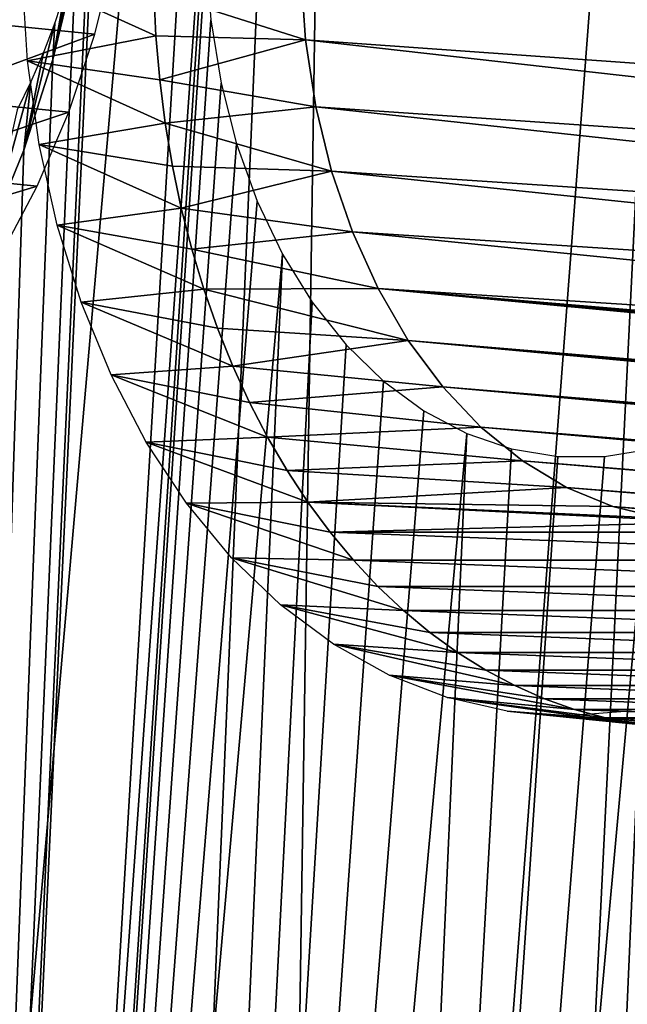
# Model space of a CAD drawing. Header units: millimetres. Extents: x -99 to 221, y -61 to 39.
# Tile 803 of 840: x 185.49 to 188.43, y 23.21 to 27.96. Entities that reach past the tile are written whole.
import ezdxf

# ---------------------------------------------------------------- set-up
doc = ezdxf.new("R2010")
doc.units = ezdxf.units.MM
doc.header["$LTSCALE"] = 33.374815
for name, color, linetype in [('33', 7, 'CONTINUOUS'), ('34', 7, 'CONTINUOUS'), ('38', 7, 'CONTINUOUS'), ('69', 7, 'CONTINUOUS'), ('89', 7, 'CONTINUOUS'), ('90', 7, 'CONTINUOUS'), ('93', 7, 'CONTINUOUS')]:
    doc.layers.add(name, color=color, linetype=linetype)

msp = doc.modelspace()

# ---------------------------------------------------------------- linework, layer by layer
at = {"layer": '33', "color": 5, "linetype": 'Continuous', "true_color": 0x0303ff}
for points in [[(184.9546, 6.3611, -223.0912), (184.0475, 6.0851, -223.9707), (186.8475, 37.994, -224.3602), (184.9546, 6.3611, -223.0912)], [(186.8475, 37.994, -224.3602), (184.0475, 6.0851, -223.9707), (184.8795, 37.7613, -226.3049), (186.8475, 37.994, -224.3602)], [(186.3958, 28.5954, -223.8725), (184.9546, 6.3611, -223.0912), (186.8475, 37.994, -224.3602), (186.3958, 28.5954, -223.8725)], [(186.3958, 28.5954, -223.8725), (186.393, 28.2769, -223.8434), (184.9546, 6.3611, -223.0912), (186.3958, 28.5954, -223.8725)], [(186.393, 28.2769, -223.8434), (186.4166, 27.9628, -223.7884), (184.9546, 6.3611, -223.0912), (186.393, 28.2769, -223.8434)], [(186.4166, 27.9628, -223.7884), (186.4662, 27.6571, -223.7083), (184.9546, 6.3611, -223.0912), (186.4166, 27.9628, -223.7884)], [(186.4662, 27.6571, -223.7083), (186.5411, 27.3643, -223.6041), (184.9546, 6.3611, -223.0912), (186.4662, 27.6571, -223.7083)], [(186.5411, 27.3643, -223.6041), (186.6404, 27.088, -223.4772), (184.9546, 6.3611, -223.0912), (186.5411, 27.3643, -223.6041)], [(186.6404, 27.088, -223.4772), (186.7626, 26.8321, -223.3294), (184.9546, 6.3611, -223.0912), (186.6404, 27.088, -223.4772)], [(184.9546, 6.3611, -223.0912), (186.7626, 26.8321, -223.3294), (185.869, 6.5459, -222.1953), (184.9546, 6.3611, -223.0912)], [(186.7626, 26.8321, -223.3294), (186.9062, 26.6001, -223.1626), (185.869, 6.5459, -222.1953), (186.7626, 26.8321, -223.3294)], [(186.9062, 26.6001, -223.1626), (187.0692, 26.395, -222.9791), (185.869, 6.5459, -222.1953), (186.9062, 26.6001, -223.1626)], [(187.7003, 6.6385, -220.3733), (189.575, 26.6001, -220.4938), (188.6077, 6.5459, -219.4565), (187.7003, 6.6385, -220.3733)], [(189.3916, 26.395, -220.6567), (189.575, 26.6001, -220.4938), (187.7003, 6.6385, -220.3733), (189.3916, 26.395, -220.6567)], [(187.0692, 26.395, -222.9791), (187.2493, 26.2197, -222.7815), (185.869, 6.5459, -222.1953), (187.0692, 26.395, -222.9791)], [(189.1939, 26.2197, -220.8369), (189.3916, 26.395, -220.6567), (187.7003, 6.6385, -220.3733), (189.1939, 26.2197, -220.8369)], [(187.2493, 26.2197, -222.7815), (187.4443, 26.0766, -222.5722), (185.869, 6.5459, -222.1953), (187.2493, 26.2197, -222.7815)], [(188.9846, 26.0766, -221.0318), (189.1939, 26.2197, -220.8369), (187.7003, 6.6385, -220.3733), (188.9846, 26.0766, -221.0318)], [(187.4443, 26.0766, -222.5722), (187.6513, 25.9675, -222.3543), (185.869, 6.5459, -222.1953), (187.4443, 26.0766, -222.5722)], [(188.7667, 25.9675, -221.2389), (188.9846, 26.0766, -221.0318), (187.7003, 6.6385, -220.3733), (188.7667, 25.9675, -221.2389)], [(185.869, 6.5459, -222.1953), (187.6513, 25.9675, -222.3543), (186.7857, 6.6385, -221.2878), (185.869, 6.5459, -222.1953)], [(187.6513, 25.9675, -222.3543), (187.8677, 25.8939, -222.1306), (186.7857, 6.6385, -221.2878), (187.6513, 25.9675, -222.3543)], [(188.543, 25.8939, -221.4552), (188.7667, 25.9675, -221.2389), (187.7003, 6.6385, -220.3733), (188.543, 25.8939, -221.4552)], [(187.8677, 25.8939, -222.1306), (188.0904, 25.8569, -221.9041), (186.7857, 6.6385, -221.2878), (187.8677, 25.8939, -222.1306)], [(186.7857, 6.6385, -221.2878), (188.543, 25.8939, -221.4552), (187.7003, 6.6385, -220.3733), (186.7857, 6.6385, -221.2878)], [(188.3166, 25.8569, -221.678), (188.543, 25.8939, -221.4552), (186.7857, 6.6385, -221.2878), (188.3166, 25.8569, -221.678)], [(188.0904, 25.8569, -221.9041), (188.3166, 25.8569, -221.678), (186.7857, 6.6385, -221.2878), (188.0904, 25.8569, -221.9041)]]:
    msp.add_3dface(points, dxfattribs=at)
at = {"layer": '34', "color": 5, "linetype": 'Continuous', "true_color": 0x0303ff}
for points in [[(187.0746, 38.3253, -212.8243), (185.8795, 29.1594, -213.1032), (184.8525, 7.1322, -211.9284), (187.0746, 38.3253, -212.8243)], [(185.7351, 6.7562, -211.0083), (187.0746, 38.3253, -212.8243), (184.8525, 7.1322, -211.9284), (185.7351, 6.7562, -211.0083)], [(186.5917, 6.29, -210.1051), (187.0746, 38.3253, -212.8243), (185.7351, 6.7562, -211.0083), (186.5917, 6.29, -210.1051)], [(188.9993, 37.9381, -210.8608), (187.0746, 38.3253, -212.8243), (186.5917, 6.29, -210.1051), (188.9993, 37.9381, -210.8608)], [(187.4179, 5.7358, -209.2235), (188.9993, 37.9381, -210.8608), (186.5917, 6.29, -210.1051), (187.4179, 5.7358, -209.2235)], [(188.2094, 5.0966, -208.3681), (188.9993, 37.9381, -210.8608), (187.4179, 5.7358, -209.2235), (188.2094, 5.0966, -208.3681)], [(188.9621, 4.3755, -207.5433), (188.9993, 37.9381, -210.8608), (188.2094, 5.0966, -208.3681), (188.9621, 4.3755, -207.5433)], [(188.0219, -58.1881, -202.2299), (192.7645, 36.706, -206.9725), (190.1387, 0.7769, -206.007), (188.0219, -58.1881, -202.2299)], [(189.9345, -57.347, -200.4014), (192.7645, 36.706, -206.9725), (188.0219, -58.1881, -202.2299), (189.9345, -57.347, -200.4014)], [(185.8795, 29.1594, -213.1032), (185.8387, 28.6902, -213.0971), (184.8525, 7.1322, -211.9284), (185.8795, 29.1594, -213.1032)], [(185.8387, 28.6902, -213.0971), (185.7634, 28.2261, -213.126), (184.8525, 7.1322, -211.9284), (185.8387, 28.6902, -213.0971)], [(185.7634, 28.2261, -213.126), (185.6545, 27.7723, -213.1896), (184.8525, 7.1322, -211.9284), (185.7634, 28.2261, -213.126)], [(185.6545, 27.7723, -213.1896), (185.5132, 27.3337, -213.287), (184.8525, 7.1322, -211.9284), (185.6545, 27.7723, -213.1896)], [(185.5132, 27.3337, -213.287), (185.3411, 26.915, -213.4173), (184.8525, 7.1322, -211.9284), (185.5132, 27.3337, -213.287)]]:
    msp.add_3dface(points, dxfattribs=at)
at = {"layer": '38', "color": 5, "linetype": 'Continuous', "true_color": 0x0303ff}
for points in [[(185.7123, 28.0978, -215.6453), (185.6545, 27.7723, -213.1896), (185.7555, 28.2493, -215.6173), (185.7123, 28.0978, -215.6453)], [(185.6545, 27.7723, -213.1896), (185.7634, 28.2261, -213.126), (185.7555, 28.2493, -215.6173), (185.6545, 27.7723, -213.1896)], [(185.6631, 27.9495, -215.6797), (185.6545, 27.7723, -213.1896), (185.7123, 28.0978, -215.6453), (185.6631, 27.9495, -215.6797)], [(185.6081, 27.8049, -215.7203), (185.5132, 27.3337, -213.287), (185.6631, 27.9495, -215.6797), (185.6081, 27.8049, -215.7203)], [(185.5132, 27.3337, -213.287), (185.6545, 27.7723, -213.1896), (185.6631, 27.9495, -215.6797), (185.5132, 27.3337, -213.287)], [(185.5474, 27.6644, -215.7669), (185.5132, 27.3337, -213.287), (185.6081, 27.8049, -215.7203), (185.5474, 27.6644, -215.7669)], [(185.4812, 27.5286, -215.8195), (185.3411, 26.915, -213.4173), (185.5474, 27.6644, -215.7669), (185.4812, 27.5286, -215.8195)], [(185.3411, 26.915, -213.4173), (185.5132, 27.3337, -213.287), (185.5474, 27.6644, -215.7669), (185.3411, 26.915, -213.4173)]]:
    msp.add_3dface(points, dxfattribs=at)
at = {"layer": '69', "linetype": 'Continuous'}
for points in [[(185.9524, 28.2848, -214.3606), (185.1507, 27.965, -213.7126), (185.8561, 27.8945, -214.4179), (185.9524, 28.2848, -214.3606)], [(185.1507, 27.965, -213.7126), (185.0256, 27.5888, -213.8001), (185.8561, 27.8945, -214.4179), (185.1507, 27.965, -213.7126)], [(185.8561, 27.8945, -214.4179), (185.0256, 27.5888, -213.8001), (185.731, 27.5182, -214.5054), (185.8561, 27.8945, -214.4179)], [(185.0256, 27.5888, -213.8001), (184.8733, 27.2309, -213.9167), (185.731, 27.5182, -214.5054), (185.0256, 27.5888, -213.8001)], [(185.731, 27.5182, -214.5054), (184.8733, 27.2309, -213.9167), (185.5786, 27.1604, -214.622), (185.731, 27.5182, -214.5054)], [(184.8733, 27.2309, -213.9167), (184.6954, 26.8956, -214.0611), (185.5786, 27.1604, -214.622), (184.8733, 27.2309, -213.9167)], [(185.5786, 27.1604, -214.622), (184.6954, 26.8956, -214.0611), (185.4007, 26.8251, -214.7664), (185.5786, 27.1604, -214.622)]]:
    msp.add_3dface(points, dxfattribs=at)
at = {"layer": '89', "color": 7, "linetype": 'Continuous'}
for points in [[(186.8737, 27.866, -224.5976), (186.1418, 28.1003, -225.353), (186.8504, 28.1969, -224.654), (186.8737, 27.866, -224.5976)], [(186.1517, 27.8865, -225.3216), (186.1418, 28.1003, -225.353), (186.8737, 27.866, -224.5976), (186.1517, 27.8865, -225.3216)], [(186.17, 27.6741, -225.2821), (186.1517, 27.8865, -225.3216), (186.8737, 27.866, -224.5976), (186.17, 27.6741, -225.2821)], [(186.9235, 27.5436, -224.5156), (186.17, 27.6741, -225.2821), (186.8737, 27.866, -224.5976), (186.9235, 27.5436, -224.5156)], [(186.1965, 27.4645, -225.2347), (186.17, 27.6741, -225.2821), (186.9235, 27.5436, -224.5156), (186.1965, 27.4645, -225.2347)], [(186.999, 27.2335, -224.4091), (186.1965, 27.4645, -225.2347), (186.9235, 27.5436, -224.5156), (186.999, 27.2335, -224.4091)], [(186.2311, 27.2579, -225.1794), (186.1965, 27.4645, -225.2347), (186.999, 27.2335, -224.4091), (186.2311, 27.2579, -225.1794)], [(186.2738, 27.0549, -225.1164), (186.2311, 27.2579, -225.1794), (186.999, 27.2335, -224.4091), (186.2738, 27.0549, -225.1164)], [(187.0994, 26.9399, -224.2793), (186.2738, 27.0549, -225.1164), (186.999, 27.2335, -224.4091), (187.0994, 26.9399, -224.2793)], [(186.3244, 26.8567, -225.046), (186.2738, 27.0549, -225.1164), (187.0994, 26.9399, -224.2793), (186.3244, 26.8567, -225.046)], [(187.2234, 26.6661, -224.128), (186.3244, 26.8567, -225.046), (187.0994, 26.9399, -224.2793), (187.2234, 26.6661, -224.128)], [(186.3828, 26.6628, -224.9682), (186.3244, 26.8567, -225.046), (187.2234, 26.6661, -224.128), (186.3828, 26.6628, -224.9682)], [(187.3694, 26.4159, -223.957), (186.3828, 26.6628, -224.9682), (187.2234, 26.6661, -224.128), (187.3694, 26.4159, -223.957)], [(186.4488, 26.4749, -224.8835), (186.3828, 26.6628, -224.9682), (187.3694, 26.4159, -223.957), (186.4488, 26.4749, -224.8835)], [(186.5222, 26.2927, -224.7918), (186.4488, 26.4749, -224.8835), (187.3694, 26.4159, -223.957), (186.5222, 26.2927, -224.7918)], [(187.5356, 26.1923, -223.7684), (186.5222, 26.2927, -224.7918), (187.3694, 26.4159, -223.957), (187.5356, 26.1923, -223.7684)], [(186.6028, 26.1172, -224.6937), (186.5222, 26.2927, -224.7918), (187.5356, 26.1923, -223.7684), (186.6028, 26.1172, -224.6937)], [(187.72, 25.998, -223.5647), (186.6028, 26.1172, -224.6937), (187.5356, 26.1923, -223.7684), (187.72, 25.998, -223.5647)], [(186.6903, 25.9489, -224.5894), (186.6028, 26.1172, -224.6937), (187.72, 25.998, -223.5647), (186.6903, 25.9489, -224.5894)], [(187.92, 25.8357, -223.3484), (186.6903, 25.9489, -224.5894), (187.72, 25.998, -223.5647), (187.92, 25.8357, -223.3484)], [(186.7847, 25.7879, -224.4789), (186.6903, 25.9489, -224.5894), (187.92, 25.8357, -223.3484), (186.7847, 25.7879, -224.4789)], [(188.1334, 25.7073, -223.1221), (186.7847, 25.7879, -224.4789), (187.92, 25.8357, -223.3484), (188.1334, 25.7073, -223.1221)], [(186.8852, 25.6353, -224.3631), (186.7847, 25.7879, -224.4789), (188.1334, 25.7073, -223.1221), (186.8852, 25.6353, -224.3631)], [(188.3573, 25.6144, -222.889), (186.8852, 25.6353, -224.3631), (188.1334, 25.7073, -223.1221), (188.3573, 25.6144, -222.889)], [(188.5891, 25.5582, -222.6516), (186.8852, 25.6353, -224.3631), (188.3573, 25.6144, -222.889), (188.5891, 25.5582, -222.6516)], [(188.8256, 25.5394, -222.4132), (186.8852, 25.6353, -224.3631), (188.5891, 25.5582, -222.6516), (188.8256, 25.5394, -222.4132)], [(186.9921, 25.4908, -224.2418), (186.8852, 25.6353, -224.3631), (188.8256, 25.5394, -222.4132), (186.9921, 25.4908, -224.2418)], [(190.6542, 25.4908, -220.5797), (186.9921, 25.4908, -224.2418), (188.8256, 25.5394, -222.4132), (190.6542, 25.4908, -220.5797)], [(190.5281, 25.3555, -220.6923), (186.9921, 25.4908, -224.2418), (190.6542, 25.4908, -220.5797), (190.5281, 25.3555, -220.6923)], [(187.1047, 25.3555, -224.1157), (186.9921, 25.4908, -224.2418), (190.5281, 25.3555, -220.6923), (187.1047, 25.3555, -224.1157)], [(190.3974, 25.2294, -220.8104), (187.1047, 25.3555, -224.1157), (190.5281, 25.3555, -220.6923), (190.3974, 25.2294, -220.8104)], [(187.2228, 25.2294, -223.985), (187.1047, 25.3555, -224.1157), (190.3974, 25.2294, -220.8104), (187.2228, 25.2294, -223.985)], [(190.2624, 25.113, -220.9337), (187.2228, 25.2294, -223.985), (190.3974, 25.2294, -220.8104), (190.2624, 25.113, -220.9337)], [(187.3462, 25.113, -223.85), (187.2228, 25.2294, -223.985), (190.2624, 25.113, -220.9337), (187.3462, 25.113, -223.85)], [(190.1239, 25.0067, -221.0616), (187.3462, 25.113, -223.85), (190.2624, 25.113, -220.9337), (190.1239, 25.0067, -221.0616)], [(187.474, 25.0067, -223.7115), (187.3462, 25.113, -223.85), (190.1239, 25.0067, -221.0616), (187.474, 25.0067, -223.7115)], [(189.9817, 24.9106, -221.1942), (187.474, 25.0067, -223.7115), (190.1239, 25.0067, -221.0616), (189.9817, 24.9106, -221.1942)], [(187.6066, 24.9106, -223.5693), (187.474, 25.0067, -223.7115), (189.9817, 24.9106, -221.1942), (187.6066, 24.9106, -223.5693)], [(189.8369, 24.8253, -221.3305), (187.6066, 24.9106, -223.5693), (189.9817, 24.9106, -221.1942), (189.8369, 24.8253, -221.3305)], [(187.7429, 24.8253, -223.4245), (187.6066, 24.9106, -223.5693), (189.8369, 24.8253, -221.3305), (187.7429, 24.8253, -223.4245)], [(189.6893, 24.7508, -221.4706), (187.7429, 24.8253, -223.4245), (189.8369, 24.8253, -221.3305), (189.6893, 24.7508, -221.4706)], [(187.8831, 24.7508, -223.2769), (187.7429, 24.8253, -223.4245), (189.6893, 24.7508, -221.4706), (187.8831, 24.7508, -223.2769)], [(189.5396, 24.6873, -221.614), (187.8831, 24.7508, -223.2769), (189.6893, 24.7508, -221.4706), (189.5396, 24.6873, -221.614)], [(188.0264, 24.6873, -223.1272), (187.8831, 24.7508, -223.2769), (189.5396, 24.6873, -221.614), (188.0264, 24.6873, -223.1272)], [(189.3885, 24.6352, -221.7599), (188.0264, 24.6873, -223.1272), (189.5396, 24.6873, -221.614), (189.3885, 24.6352, -221.7599)], [(188.1723, 24.6352, -222.9761), (188.0264, 24.6873, -223.1272), (189.3885, 24.6352, -221.7599), (188.1723, 24.6352, -222.9761)], [(188.3209, 24.5944, -222.8234), (188.1723, 24.6352, -222.9761), (189.2359, 24.5944, -221.9085), (188.3209, 24.5944, -222.8234)], [(189.2359, 24.5944, -221.9085), (188.1723, 24.6352, -222.9761), (189.3885, 24.6352, -221.7599), (189.2359, 24.5944, -221.9085)], [(189.0828, 24.5653, -222.0586), (188.3209, 24.5944, -222.8234), (189.2359, 24.5944, -221.9085), (189.0828, 24.5653, -222.0586)], [(188.471, 24.5653, -222.6704), (188.3209, 24.5944, -222.8234), (189.0828, 24.5653, -222.0586), (188.471, 24.5653, -222.6704)]]:
    msp.add_3dface(points, dxfattribs=at)
at = {"layer": '90', "color": 7, "linetype": 'Continuous'}
for points in [[(186.1418, 28.1003, -225.353), (186.1517, 27.8865, -225.3216), (185.5066, 28.1783, -224.72), (186.1418, 28.1003, -225.353)], [(185.5066, 28.1783, -224.72), (186.1517, 27.8865, -225.3216), (185.5323, 27.7658, -224.6531), (185.5066, 28.1783, -224.72)], [(186.1517, 27.8865, -225.3216), (186.17, 27.6741, -225.2821), (185.5323, 27.7658, -224.6531), (186.1517, 27.8865, -225.3216)], [(186.17, 27.6741, -225.2821), (186.1965, 27.4645, -225.2347), (185.5323, 27.7658, -224.6531), (186.17, 27.6741, -225.2821)], [(185.5323, 27.7658, -224.6531), (186.1965, 27.4645, -225.2347), (185.5887, 27.3624, -224.5563), (185.5323, 27.7658, -224.6531)], [(186.1965, 27.4645, -225.2347), (186.2311, 27.2579, -225.1794), (185.5887, 27.3624, -224.5563), (186.1965, 27.4645, -225.2347)], [(186.2311, 27.2579, -225.1794), (186.2738, 27.0549, -225.1164), (185.5887, 27.3624, -224.5563), (186.2311, 27.2579, -225.1794)], [(185.5887, 27.3624, -224.5563), (186.2738, 27.0549, -225.1164), (185.6753, 26.9725, -224.4307), (185.5887, 27.3624, -224.5563)], [(186.2738, 27.0549, -225.1164), (186.3244, 26.8567, -225.046), (185.6753, 26.9725, -224.4307), (186.2738, 27.0549, -225.1164)], [(185.6753, 26.9725, -224.4307), (186.3828, 26.6628, -224.9682), (185.7911, 26.6003, -224.2777), (185.6753, 26.9725, -224.4307)], [(186.3244, 26.8567, -225.046), (186.3828, 26.6628, -224.9682), (185.6753, 26.9725, -224.4307), (186.3244, 26.8567, -225.046)], [(186.3828, 26.6628, -224.9682), (186.4488, 26.4749, -224.8835), (185.7911, 26.6003, -224.2777), (186.3828, 26.6628, -224.9682)], [(185.7911, 26.6003, -224.2777), (186.5222, 26.2927, -224.7918), (185.9349, 26.2501, -224.0989), (185.7911, 26.6003, -224.2777)], [(186.4488, 26.4749, -224.8835), (186.5222, 26.2927, -224.7918), (185.7911, 26.6003, -224.2777), (186.4488, 26.4749, -224.8835)], [(186.5222, 26.2927, -224.7918), (186.6028, 26.1172, -224.6937), (185.9349, 26.2501, -224.0989), (186.5222, 26.2927, -224.7918)], [(185.9349, 26.2501, -224.0989), (186.6903, 25.9489, -224.5894), (186.105, 25.9255, -223.8964), (185.9349, 26.2501, -224.0989)], [(186.6028, 26.1172, -224.6937), (186.6903, 25.9489, -224.5894), (185.9349, 26.2501, -224.0989), (186.6028, 26.1172, -224.6937)], [(186.6903, 25.9489, -224.5894), (186.7847, 25.7879, -224.4789), (186.105, 25.9255, -223.8964), (186.6903, 25.9489, -224.5894)], [(186.105, 25.9255, -223.8964), (186.8852, 25.6353, -224.3631), (186.2996, 25.6302, -223.6723), (186.105, 25.9255, -223.8964)], [(186.7847, 25.7879, -224.4789), (186.8852, 25.6353, -224.3631), (186.105, 25.9255, -223.8964), (186.7847, 25.7879, -224.4789)], [(186.8852, 25.6353, -224.3631), (186.9921, 25.4908, -224.2418), (186.2996, 25.6302, -223.6723), (186.8852, 25.6353, -224.3631)], [(186.9921, 25.4908, -224.2418), (187.1047, 25.3555, -224.1157), (186.2996, 25.6302, -223.6723), (186.9921, 25.4908, -224.2418)], [(186.2996, 25.6302, -223.6723), (187.1047, 25.3555, -224.1157), (186.5165, 25.3674, -223.4291), (186.2996, 25.6302, -223.6723)], [(187.1047, 25.3555, -224.1157), (187.2228, 25.2294, -223.985), (186.5165, 25.3674, -223.4291), (187.1047, 25.3555, -224.1157)], [(187.2228, 25.2294, -223.985), (187.3462, 25.113, -223.85), (186.5165, 25.3674, -223.4291), (187.2228, 25.2294, -223.985)], [(186.5165, 25.3674, -223.4291), (187.3462, 25.113, -223.85), (186.7534, 25.1399, -223.1694), (186.5165, 25.3674, -223.4291)], [(187.3462, 25.113, -223.85), (187.474, 25.0067, -223.7115), (186.7534, 25.1399, -223.1694), (187.3462, 25.113, -223.85)], [(187.474, 25.0067, -223.7115), (187.6066, 24.9106, -223.5693), (186.7534, 25.1399, -223.1694), (187.474, 25.0067, -223.7115)], [(186.7534, 25.1399, -223.1694), (187.6066, 24.9106, -223.5693), (187.0077, 24.9503, -222.8962), (186.7534, 25.1399, -223.1694)], [(187.0077, 24.9503, -222.8962), (187.8831, 24.7508, -223.2769), (187.2767, 24.8006, -222.6123), (187.0077, 24.9503, -222.8962)], [(187.6066, 24.9106, -223.5693), (187.7429, 24.8253, -223.4245), (187.0077, 24.9503, -222.8962), (187.6066, 24.9106, -223.5693)], [(187.7429, 24.8253, -223.4245), (187.8831, 24.7508, -223.2769), (187.0077, 24.9503, -222.8962), (187.7429, 24.8253, -223.4245)], [(187.8831, 24.7508, -223.2769), (188.0264, 24.6873, -223.1272), (187.2767, 24.8006, -222.6123), (187.8831, 24.7508, -223.2769)], [(187.2767, 24.8006, -222.6123), (188.1723, 24.6352, -222.9761), (187.5572, 24.6925, -222.3209), (187.2767, 24.8006, -222.6123)], [(188.0264, 24.6873, -223.1272), (188.1723, 24.6352, -222.9761), (187.2767, 24.8006, -222.6123), (188.0264, 24.6873, -223.1272)], [(187.5572, 24.6925, -222.3209), (188.471, 24.5653, -222.6704), (187.8464, 24.6272, -222.0252), (187.5572, 24.6925, -222.3209)], [(188.3209, 24.5944, -222.8234), (188.471, 24.5653, -222.6704), (187.5572, 24.6925, -222.3209), (188.3209, 24.5944, -222.8234)], [(188.1723, 24.6352, -222.9761), (188.3209, 24.5944, -222.8234), (187.5572, 24.6925, -222.3209), (188.1723, 24.6352, -222.9761)], [(187.8464, 24.6272, -222.0252), (188.7757, 24.5419, -222.3633), (188.1409, 24.6053, -221.7285), (187.8464, 24.6272, -222.0252)], [(188.623, 24.5477, -222.5167), (188.7757, 24.5419, -222.3633), (187.8464, 24.6272, -222.0252), (188.623, 24.5477, -222.5167)], [(188.471, 24.5653, -222.6704), (188.623, 24.5477, -222.5167), (187.8464, 24.6272, -222.0252), (188.471, 24.5653, -222.6704)], [(188.1409, 24.6053, -221.7285), (188.9291, 24.5477, -222.2105), (188.4377, 24.6272, -221.4339), (188.1409, 24.6053, -221.7285)], [(188.7757, 24.5419, -222.3633), (188.9291, 24.5477, -222.2105), (188.1409, 24.6053, -221.7285), (188.7757, 24.5419, -222.3633)]]:
    msp.add_3dface(points, dxfattribs=at)
at = {"layer": '93', "color": 7, "linetype": 'Continuous'}
for points in [[(186.8504, 28.1969, -224.654), (186.8538, 28.5319, -224.684), (194.0728, 27.6642, -231.6975), (186.8504, 28.1969, -224.654)], [(194.0728, 27.6642, -231.6975), (186.8538, 28.5319, -224.684), (194.0884, 27.9754, -231.7131), (194.0728, 27.6642, -231.6975)], [(186.8737, 27.866, -224.5976), (186.8504, 28.1969, -224.654), (194.0814, 27.3549, -231.658), (186.8737, 27.866, -224.5976)], [(194.0814, 27.3549, -231.658), (186.8504, 28.1969, -224.654), (194.0728, 27.6642, -231.6975), (194.0814, 27.3549, -231.658)], [(194.114, 27.0511, -231.5951), (186.8737, 27.866, -224.5976), (194.0814, 27.3549, -231.658), (194.114, 27.0511, -231.5951)], [(186.9235, 27.5436, -224.5156), (186.8737, 27.866, -224.5976), (194.114, 27.0511, -231.5951), (186.9235, 27.5436, -224.5156)], [(194.1702, 26.7564, -231.5094), (186.9235, 27.5436, -224.5156), (194.114, 27.0511, -231.5951), (194.1702, 26.7564, -231.5094)], [(186.999, 27.2335, -224.4091), (186.9235, 27.5436, -224.5156), (194.1702, 26.7564, -231.5094), (186.999, 27.2335, -224.4091)], [(187.0994, 26.9399, -224.2793), (186.999, 27.2335, -224.4091), (194.2494, 26.4744, -231.402), (187.0994, 26.9399, -224.2793)], [(194.2494, 26.4744, -231.402), (186.999, 27.2335, -224.4091), (194.1702, 26.7564, -231.5094), (194.2494, 26.4744, -231.402)], [(187.2234, 26.6661, -224.128), (187.0994, 26.9399, -224.2793), (194.3506, 26.2085, -231.2742), (187.2234, 26.6661, -224.128)], [(194.3506, 26.2085, -231.2742), (187.0994, 26.9399, -224.2793), (194.2494, 26.4744, -231.402), (194.3506, 26.2085, -231.2742)], [(187.3694, 26.4159, -223.957), (187.2234, 26.6661, -224.128), (208.3102, 24.6663, -244.5348), (187.3694, 26.4159, -223.957)], [(208.3102, 24.6663, -244.5348), (187.2234, 26.6661, -224.128), (208.2433, 24.7791, -244.613), (208.3102, 24.6663, -244.5348)], [(208.2433, 24.7791, -244.613), (187.2234, 26.6661, -224.128), (208.1814, 24.8977, -244.6867), (208.2433, 24.7791, -244.613)], [(208.1814, 24.8977, -244.6867), (187.2234, 26.6661, -224.128), (194.3506, 26.2085, -231.2742), (208.1814, 24.8977, -244.6867)], [(187.5356, 26.1923, -223.7684), (187.3694, 26.4159, -223.957), (208.4586, 24.4599, -244.3657), (187.5356, 26.1923, -223.7684)], [(208.4586, 24.4599, -244.3657), (187.3694, 26.4159, -223.957), (208.3821, 24.5598, -244.4522), (208.4586, 24.4599, -244.3657)], [(208.3821, 24.5598, -244.4522), (187.3694, 26.4159, -223.957), (208.3102, 24.6663, -244.5348), (208.3821, 24.5598, -244.4522)], [(187.72, 25.998, -223.5647), (187.5356, 26.1923, -223.7684), (208.6245, 24.2812, -244.182), (187.72, 25.998, -223.5647)], [(208.6245, 24.2812, -244.182), (187.5356, 26.1923, -223.7684), (208.5395, 24.3669, -244.2756), (208.6245, 24.2812, -244.182)], [(208.5395, 24.3669, -244.2756), (187.5356, 26.1923, -223.7684), (208.4586, 24.4599, -244.3657), (208.5395, 24.3669, -244.2756)], [(208.8056, 24.1328, -243.9861), (187.72, 25.998, -223.5647), (208.7133, 24.2031, -244.0854), (208.8056, 24.1328, -243.9861)], [(208.7133, 24.2031, -244.0854), (187.72, 25.998, -223.5647), (208.6245, 24.2812, -244.182), (208.7133, 24.2031, -244.0854)], [(187.92, 25.8357, -223.3484), (187.72, 25.998, -223.5647), (208.8056, 24.1328, -243.9861), (187.92, 25.8357, -223.3484)], [(188.1334, 25.7073, -223.1221), (187.92, 25.8357, -223.3484), (208.901, 24.0706, -243.8844), (188.1334, 25.7073, -223.1221)], [(208.901, 24.0706, -243.8844), (187.92, 25.8357, -223.3484), (208.8056, 24.1328, -243.9861), (208.901, 24.0706, -243.8844)], [(188.3573, 25.6144, -222.889), (188.1334, 25.7073, -223.1221), (209.1002, 23.9713, -243.6753), (188.3573, 25.6144, -222.889)], [(209.1002, 23.9713, -243.6753), (188.1334, 25.7073, -223.1221), (208.9994, 24.0167, -243.7807), (209.1002, 23.9713, -243.6753)], [(208.9994, 24.0167, -243.7807), (188.1334, 25.7073, -223.1221), (208.901, 24.0706, -243.8844), (208.9994, 24.0167, -243.7807)], [(188.5891, 25.5582, -222.6516), (188.3573, 25.6144, -222.889), (191.4349, 25.3448, -225.7296), (188.5891, 25.5582, -222.6516)], [(191.4349, 25.3448, -225.7296), (188.3573, 25.6144, -222.889), (209.2031, 23.9346, -243.5687), (191.4349, 25.3448, -225.7296)], [(209.2031, 23.9346, -243.5687), (188.3573, 25.6144, -222.889), (209.1002, 23.9713, -243.6753), (209.2031, 23.9346, -243.5687)]]:
    msp.add_3dface(points, dxfattribs=at)

doc.saveas('drawing.dxf')
